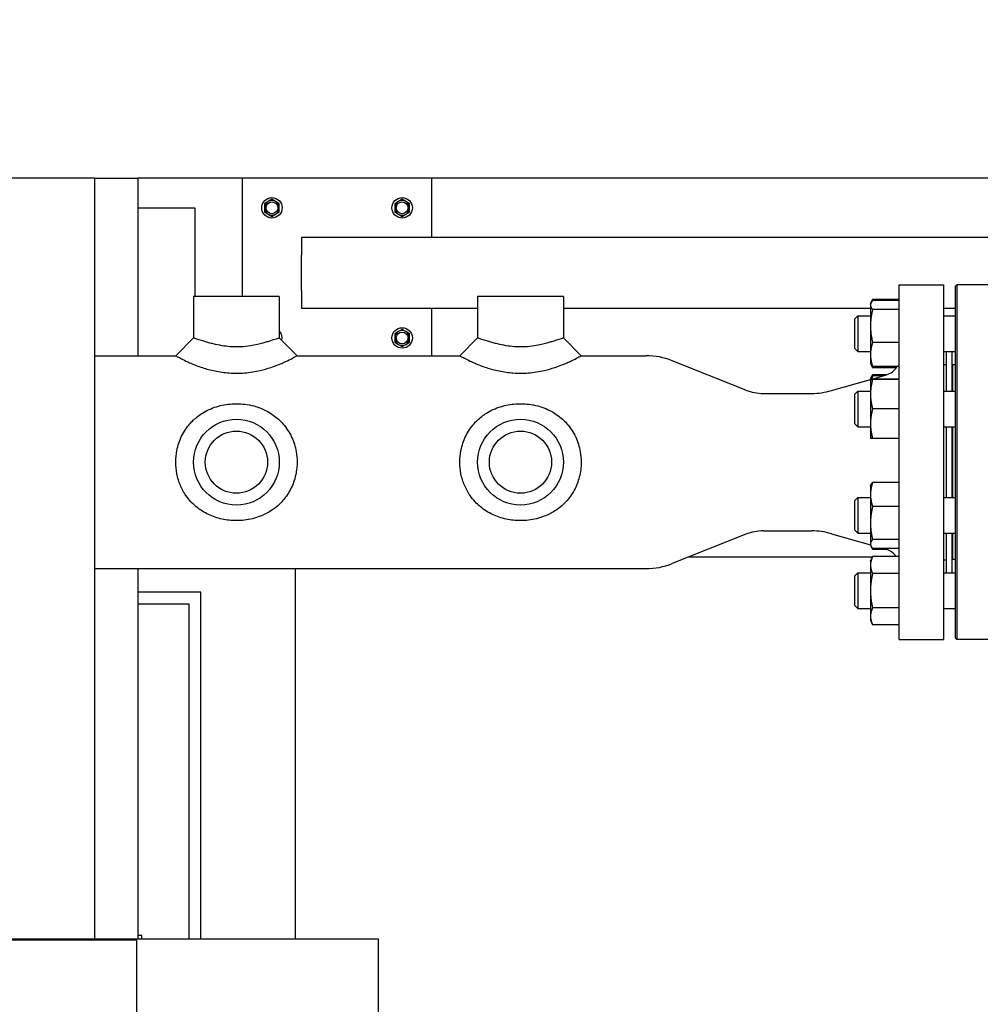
# Model space of a CAD drawing. Header units: inches. Extents: x 24 to 1128, y -69 to 748.
# Tile 607 of 656: x 552 to 572, y 675 to 696. Entities that reach past the tile are written whole.
import ezdxf

# ---------------------------------------------------------------- set-up
doc = ezdxf.new("R2010")
doc.units = ezdxf.units.IN
doc.header["$LTSCALE"] = 32
doc.header["$MEASUREMENT"] = 0
doc.layers.add('Dimension (ANSI)', color=7, linetype='Continuous', lineweight=25)
doc.layers.add('Visible (ANSI)', color=7, linetype='Continuous', lineweight=30)
doc.styles.add('Note Text (ANSI)', font='tahoma.ttf')
doc.dimstyles.new('SB Fraction-16 (ANSI)', dxfattribs={"dimscale": 32, "dimtxt": 0.125, "dimasz": 0.098425, "dimexe": 0.125, "dimexo": 0.0625, "dimgap": 0.031496, "dimtad": 0, "dimtih": 1, "dimtoh": 1, "dimdec": 4, "dimrnd": 1e-08, "dimzin": 0, "dimdsep": 46, "dimlunit": 5, "dimtxsty": 'Note Text (ANSI)', "dimcen": 0.09, "dimdle": 0.393701, "dimclrd": 256, "dimclre": 256, "dimclrt": 256, "dimadec": 0, "dimazin": 3, "dimtfac": 0.96, "dimtofl": 0, "dimtmove": 0, "dimatfit": 3, "dimfxl": 1, "dimfrac": 2, "dimtolj": 1, "dimtzin": 12, "dimlwd": -1, "dimlwe": -1, "dimarcsym": 0})

# ---------------------------------------------------------------- blocks, each defined once
blk = doc.blocks.new('*D17')
at = {"layer": 'Defpoints', "color": 0, "transparency": 16777216}
for p in [(741.281, 712.826), (480.281, 692.669), (741.281, 692.669)]:
    blk.add_point(p, dxfattribs=at)
at = {"layer": 'Dimension (ANSI)', "transparency": 16777216}
for p, q in [((480.281, 694.669), (480.281, 716.826)), ((741.281, 694.669), (741.281, 716.826)), ((483.43, 712.826), (605.637, 712.826)), ((738.131, 712.826), (615.924, 712.826))]:
    blk.add_line(p, q, dxfattribs=at)
for points in [[(483.43, 713.351), (483.43, 712.301), (480.281, 712.826)], [(738.131, 713.351), (738.131, 712.301), (741.281, 712.826)]]:
    blk.add_solid(points, dxfattribs=at)
at = {"layer": 'Dimension (ANSI)', "transparency": 16777216, "insert": (606.645, 714.909), "char_height": 4, "attachment_point": 1, "style": 'Note Text (ANSI)'}
blk.add_mtext('\\A1;261', dxfattribs=at)

msp = doc.modelspace()

# ---------------------------------------------------------------- linework, layer by layer
at = {"layer": 'Visible (ANSI)'}
for p, q in [((553.15563, 692.66853), (493.15563, 692.66853)), ((553.15563, 692.66853), (553.15563, 676.58853)), ((553.15563, 692.66853), (554.07563, 692.66853)), ((556.28063, 692.66853), (554.07563, 692.66853)), ((554.07563, 692.66853), (554.07563, 688.91853)), ((560.28063, 692.66853), (556.28063, 692.66853)), ((556.28063, 692.66853), (556.28063, 690.16853)), ((592.87438, 692.66853), (560.28063, 692.66853)), ((560.28063, 691.41853), (560.28063, 692.66853)), ((556.82763, 692.17863), (556.74963, 692.1336)), ((556.74963, 692.1336), (556.74963, 692.04353)), ((556.90563, 692.22366), (556.82763, 692.17863)), ((556.98363, 692.17863), (556.90563, 692.22366)), ((557.06163, 692.1336), (556.98363, 692.17863)), ((557.06163, 692.04353), (557.06163, 692.1336)), ((559.57763, 692.17863), (559.49963, 692.1336)), ((559.49963, 692.1336), (559.49963, 692.04353)), ((559.65563, 692.22366), (559.57763, 692.17863)), ((559.73363, 692.17863), (559.65563, 692.22366)), ((559.81163, 692.1336), (559.73363, 692.17863)), ((559.81163, 692.04353), (559.81163, 692.1336)), ((554.07563, 692.04353), (555.28063, 692.04353)), ((555.28063, 692.04353), (555.28063, 690.16853)), ((556.74963, 692.04353), (556.74963, 691.95346)), ((556.74963, 691.95346), (556.82763, 691.90843)), ((556.82763, 691.90843), (556.90563, 691.8634)), ((556.90563, 691.8634), (556.98363, 691.90843)), ((556.98363, 691.90843), (557.06163, 691.95346)), ((557.06163, 691.95346), (557.06163, 692.04353)), ((559.49963, 692.04353), (559.49963, 691.95346)), ((559.49963, 691.95346), (559.57763, 691.90843)), ((559.57763, 691.90843), (559.65563, 691.8634)), ((559.65563, 691.8634), (559.73363, 691.90843)), ((559.73363, 691.90843), (559.81163, 691.95346)), ((559.81163, 691.95346), (559.81163, 692.04353)), ((631.90095, 691.41853), (557.53063, 691.41853)), ((557.53063, 691.41853), (557.53063, 691.04353)), ((557.53063, 690.29353), (557.53063, 691.04353)), ((570.15563, 682.91853), (570.15563, 690.41853)), ((570.15563, 690.41853), (571.09313, 690.41853)), ((571.09313, 682.91853), (571.09313, 690.41853)), ((571.34313, 690.38728), (571.37438, 690.41853)), ((571.34313, 682.94978), (571.34313, 690.38728)), ((571.37438, 690.41853), (571.37438, 682.91853)), ((572.28063, 690.41853), (571.37438, 690.41853)), ((557.53063, 690.29353), (557.53063, 689.91853)), ((557.06188, 690.16853), (555.24938, 690.16853)), ((555.24938, 690.16853), (555.24938, 689.29353)), ((557.06188, 690.16853), (557.06188, 689.29353)), ((563.06188, 690.16853), (561.24938, 690.16853)), ((561.24938, 690.16853), (561.24938, 689.29353)), ((563.06188, 690.16853), (563.06188, 689.29353)), ((569.54713, 690.00974), (569.55749, 690.03194)), ((569.54713, 690.00974), (569.54713, 689.9883)), ((569.54713, 689.9883), (569.54713, 689.54597)), ((569.55749, 690.03194), (569.59205, 690.10606)), ((570.15563, 690.10642), (569.59222, 690.10642)), ((570.15563, 690.082), (569.59222, 690.082)), ((561.24938, 689.91853), (557.53063, 689.91853)), ((560.28063, 688.91853), (560.28063, 689.91853)), ((569.54713, 689.91853), (563.06188, 689.91853)), ((569.21813, 689.69724), (569.28063, 689.75974)), ((569.28063, 689.75974), (569.28063, 689.00974)), ((569.28063, 689.75974), (569.54713, 689.75974)), ((570.15563, 689.8946), (569.59222, 689.8946)), ((571.34313, 689.91853), (571.09313, 689.91853)), ((571.09313, 689.75974), (571.34313, 689.75974)), ((569.21813, 689.07224), (569.21813, 689.69724)), ((559.57763, 689.42863), (559.49963, 689.3836)), ((559.49963, 689.3836), (559.49963, 689.29353)), ((559.65563, 689.47366), (559.57763, 689.42863)), ((559.73363, 689.42863), (559.65563, 689.47366)), ((559.81163, 689.3836), (559.73363, 689.42863)), ((559.81163, 689.29353), (559.81163, 689.3836)), ((569.54713, 689.54597), (569.54713, 688.9424)), ((554.87438, 688.91853), (555.24938, 689.29353)), ((557.06188, 689.29353), (557.43688, 688.91853)), ((559.49963, 689.29353), (559.49963, 689.20346)), ((559.49963, 689.20346), (559.57763, 689.15843)), ((559.57763, 689.15843), (559.65563, 689.1134)), ((559.65563, 689.1134), (559.73363, 689.15843)), ((559.73363, 689.15843), (559.81163, 689.20346)), ((559.81163, 689.20346), (559.81163, 689.29353)), ((560.87438, 688.91853), (561.24938, 689.29353)), ((563.06188, 689.29353), (563.43688, 688.91853)), ((570.15563, 689.19734), (569.59222, 689.19734)), ((569.21813, 689.07224), (569.28063, 689.00974)), ((569.28063, 689.00974), (569.54713, 689.00974)), ((569.54713, 688.9424), (569.54713, 688.75974)), ((571.09313, 689.00974), (571.34313, 689.00974)), ((571.15563, 688.16862), (571.15563, 689.00974)), ((571.27563, 688.16862), (571.27563, 689.00974)), ((553.15563, 688.91853), (554.87438, 688.91853)), ((557.43688, 688.91853), (560.87438, 688.91853)), ((563.43688, 688.91853), (564.80527, 688.91853)), ((566.91486, 688.19257), (565.36055, 688.81196)), ((569.54713, 688.75974), (569.55749, 688.73754)), ((569.55749, 688.73754), (569.59205, 688.66341)), ((571.09313, 688.73103), (571.15563, 688.73103)), ((571.28063, 688.72853), (571.28063, 688.16862)), ((571.34313, 688.72853), (571.28063, 688.72853)), ((569.55464, 688.41874), (569.884, 688.51319)), ((570.15563, 688.68747), (569.59222, 688.68747)), ((570.0909, 688.66305), (569.59222, 688.66305)), ((569.88117, 688.51237), (569.59222, 688.51237)), ((571.27563, 688.60853), (571.28063, 688.60853)), ((568.72078, 688.17964), (569.54713, 688.41659)), ((569.54713, 688.41862), (569.55734, 688.44051)), ((569.54713, 688.41862), (569.54713, 688.10564)), ((569.55734, 688.44051), (569.57683, 688.4823)), ((569.80506, 688.49055), (569.59222, 688.49055)), ((570.15563, 688.41894), (569.59222, 688.41894)), ((570.15563, 688.4183), (569.59222, 688.4183)), ((567.28504, 688.12153), (568.30732, 688.12153)), ((569.21813, 688.10612), (569.28063, 688.16862)), ((569.21813, 687.48112), (569.21813, 688.10612)), ((569.28063, 688.16862), (569.28063, 687.41862)), ((569.28063, 688.16862), (569.54713, 688.16862)), ((569.54713, 688.10564), (569.54713, 687.48064)), ((571.09313, 688.16862), (571.34313, 688.16862)), ((570.15563, 687.79298), (569.59222, 687.79298)), ((569.21813, 687.48112), (569.28063, 687.41862)), ((569.54713, 687.48064), (569.54713, 687.16862)), ((569.28063, 687.41862), (569.54713, 687.41862)), ((571.09313, 687.41862), (571.34313, 687.41862)), ((571.15563, 685.91844), (571.15563, 687.41862)), ((571.27563, 685.91844), (571.27563, 687.41862)), ((571.28063, 687.41862), (571.28063, 685.91844)), ((570.15563, 687.1683), (569.59222, 687.1683)), ((570.15563, 686.24037), (569.59222, 686.24037)), ((569.54713, 686.16844), (569.55734, 686.19034)), ((569.54713, 686.16844), (569.54713, 685.98499)), ((569.21813, 685.85594), (569.28063, 685.91844)), ((569.21813, 685.23094), (569.21813, 685.85594)), ((569.28063, 685.91844), (569.28063, 685.16844)), ((569.28063, 685.91844), (569.54713, 685.91844)), ((569.54713, 685.98499), (569.54713, 685.38115)), ((571.09313, 685.91844), (571.34313, 685.91844)), ((570.15563, 685.72961), (569.59222, 685.72961)), ((567.28504, 685.21553), (568.30732, 685.21553)), ((569.21813, 685.23094), (569.28063, 685.16844)), ((569.54713, 685.38115), (569.54713, 684.93959)), ((566.91486, 685.14449), (565.36055, 684.5251)), ((568.72078, 685.15742), (569.54713, 684.92047)), ((569.28063, 685.16844), (569.54713, 685.16844)), ((570.15563, 685.03268), (569.59222, 685.03268)), ((571.09313, 685.16844), (571.34313, 685.16844)), ((571.15563, 684.32732), (571.15563, 685.16844)), ((571.27563, 684.32732), (571.27563, 685.16844)), ((571.28063, 685.16844), (571.28063, 684.60853)), ((569.54713, 684.93959), (569.54713, 684.91844)), ((569.54713, 684.91844), (569.55734, 684.89655)), ((569.55734, 684.89655), (569.57683, 684.85476)), ((570.15563, 684.84651), (569.59222, 684.84651)), ((569.88117, 684.82469), (569.59222, 684.82469)), ((569.80506, 684.84651), (569.884, 684.82387)), ((565.72049, 684.66853), (569.58966, 684.66853)), ((569.54713, 684.57732), (569.59205, 684.67365)), ((569.54713, 684.57732), (569.54713, 684.49331)), ((570.15563, 684.67401), (569.59222, 684.67401)), ((571.09313, 684.60603), (571.15563, 684.60603)), ((571.27563, 684.72853), (571.28063, 684.72853)), ((571.27563, 684.66853), (571.28063, 684.66853)), ((571.34313, 684.60853), (571.28063, 684.60853)), ((553.15563, 684.41853), (564.80527, 684.41853)), ((554.07563, 684.41853), (554.07563, 676.58853)), ((557.40563, 676.58853), (557.40563, 684.41853)), ((569.54713, 684.49331), (569.54713, 683.95177)), ((569.21813, 684.26482), (569.28063, 684.32732)), ((569.21813, 683.63982), (569.21813, 684.26482)), ((569.28063, 684.32732), (569.28063, 683.57732)), ((569.28063, 684.32732), (569.54713, 684.32732)), ((570.15563, 684.31262), (569.59222, 684.31262)), ((571.09313, 684.32732), (571.34313, 684.32732)), ((569.54713, 683.95177), (569.54713, 683.41078)), ((555.40563, 683.91853), (554.07563, 683.91853)), ((555.40563, 676.58853), (555.40563, 683.91853)), ((555.15563, 683.66853), (554.07563, 683.66853)), ((555.15563, 676.58853), (555.15563, 683.66853)), ((569.21813, 683.63982), (569.28063, 683.57732)), ((569.28063, 683.57732), (569.54713, 683.57732)), ((570.15563, 683.59093), (569.59222, 683.59093)), ((571.09313, 683.57732), (571.34313, 683.57732)), ((569.54713, 683.41078), (569.54713, 683.32732)), ((569.54713, 683.32732), (569.59205, 683.231)), ((570.15563, 683.23064), (569.59222, 683.23064)), ((570.15563, 682.91853), (571.09313, 682.91853)), ((571.34313, 682.94978), (571.37438, 682.91853)), ((572.28063, 682.91853), (571.37438, 682.91853)), ((554.15563, 676.66853), (554.07563, 676.66853)), ((554.15563, 676.58853), (554.15563, 676.66853)), ((559.15563, 676.58853), (487.15563, 676.58853)), ((554.05563, 676.56853), (492.25563, 676.56853)), ((554.05563, 552.01853), (554.05563, 676.56853)), ((559.15563, 674.66853), (559.15563, 676.58853))]:
    msp.add_line(p, q, dxfattribs=at)
for centre, radius in [((556.90563, 692.04353), 0.216), ((559.65563, 692.04353), 0.216), ((556.90563, 692.04353), 0.1248), ((559.65563, 692.04353), 0.1248), ((559.65563, 689.29353), 0.216), ((559.65563, 689.29353), 0.1248), ((556.15563, 686.66853), 0.90625), ((562.15563, 686.66853), 0.90625), ((556.15563, 686.66853), 0.6575), ((562.15563, 686.66853), 0.6575)]:
    msp.add_circle(centre, radius, dxfattribs=at)
for centre, radius, start, end in [((556.90563, 692.04353), 0.156, 120, 180), ((556.90563, 692.04353), 0.156, 60, 120), ((556.90563, 692.04353), 0.156, 0, 60), ((559.65563, 692.04353), 0.156, 120, 180), ((559.65563, 692.04353), 0.156, 60, 120), ((559.65563, 692.04353), 0.156, 0, 60), ((556.90563, 692.04353), 0.156, 180, 240), ((556.90563, 692.04353), 0.156, 240, 300), ((556.90563, 692.04353), 0.156, 300, 0), ((559.65563, 692.04353), 0.156, 180, 240), ((559.65563, 692.04353), 0.156, 240, 300), ((559.65563, 692.04353), 0.156, 300, 0), ((556.90563, 689.29353), 0.216, 345.764239, 43.665781), ((559.65563, 689.29353), 0.156, 120, 180), ((559.65563, 689.29353), 0.156, 60, 120), ((559.65563, 689.29353), 0.156, 0, 60), ((559.65563, 689.29353), 0.156, 180, 240), ((559.65563, 689.29353), 0.156, 240, 300), ((559.65563, 689.29353), 0.156, 300, 0), ((564.80527, 687.41853), 1.5, 68.272718, 90), ((569.78063, 688.87366), 0.375, 286, 330.231967), ((567.28504, 689.12153), 1, 248.272718, 270), ((568.30732, 689.62153), 1.5, 270, 286), ((567.28504, 684.21553), 1, 90, 111.727282), ((568.30732, 683.71553), 1.5, 74, 90), ((569.78063, 684.4634), 0.375, 34.16838, 74), ((564.80527, 685.91853), 1.5, 270, 291.727282)]:
    msp.add_arc(centre, radius, start, end, dxfattribs=at)
for points, weights in [([(569.59222, 690.082), (569.54713, 690.03178), (569.54713, 689.9883)], [1, 1.0379548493, 1]), ([(569.54713, 689.9883), (569.54713, 689.94481), (569.59222, 689.8946)], [1, 1.0379548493, 1]), ([(569.59222, 690.10642), (569.58003, 690.08024), (569.57126, 690.05569)], [1, 1.00998587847, 1.01471720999]), ([(569.59205, 690.10606), (569.59213, 690.10624), (569.59222, 690.10642)], [1.00013849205, 1.00006937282, 1]), ([(569.59222, 689.8946), (569.54713, 689.70777), (569.54713, 689.54597)], [1, 1.0379548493, 1]), ([(569.54713, 689.54597), (569.54713, 689.38417), (569.59222, 689.19734)], [1, 1.0379548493, 1]), ([(569.59222, 689.19734), (569.54713, 689.06072), (569.54713, 688.9424)], [1, 1.0379548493, 1]), ([(569.54713, 688.9424), (569.54713, 688.82409), (569.59222, 688.68747)], [1, 1.0379548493, 1]), ([(569.59222, 688.68747), (569.56852, 688.71387), (569.55749, 688.73754)], [1, 1.01959616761, 1.01895725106]), ([(569.57115, 688.71395), (569.57995, 688.68932), (569.59222, 688.66305)], [1.01477953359, 1.01005189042, 1]), ([(569.57683, 688.4823), (569.58368, 688.49698), (569.59222, 688.51237)], [1.01139008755, 1.00697791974, 1]), ([(569.59222, 688.51237), (569.58404, 688.49217), (569.57741, 688.47285)], [1, 1.00667899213, 1.01100735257]), ([(569.59222, 688.41894), (569.54713, 688.41877), (569.54713, 688.41862)], [1, 1.0379548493, 1]), ([(569.54713, 688.41862), (569.54713, 688.41847), (569.59222, 688.4183)], [1, 1.0379548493, 1]), ([(569.59222, 688.4183), (569.54713, 688.25075), (569.54713, 688.10564)], [1, 1.0379548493, 1]), ([(569.55734, 688.44051), (569.56837, 688.46417), (569.59222, 688.49055)], [1.01894813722, 1.01972294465, 1]), ([(569.59222, 688.49055), (569.58091, 688.45621), (569.57255, 688.42388)], [1, 1.00926034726, 1.01400195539]), ([(569.54713, 688.10564), (569.54713, 687.96054), (569.59222, 687.79298)], [1, 1.0379548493, 1]), ([(569.59222, 687.79298), (569.54713, 687.6256), (569.54713, 687.48064)], [1, 1.0379548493, 1]), ([(569.54713, 687.48064), (569.54713, 687.33568), (569.59222, 687.1683)], [1, 1.0379548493, 1]), ([(569.59222, 687.1683), (569.5472, 687.16847), (569.54713, 687.16862)], [1, 1.03789475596, 1.00011999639]), ([(569.59222, 686.24037), (569.54713, 686.10352), (569.54713, 685.98499)], [1, 1.0379548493, 1]), ([(569.55734, 686.19034), (569.56837, 686.21399), (569.59222, 686.24037)], [1.01894813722, 1.01972294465, 1]), ([(569.54713, 685.98499), (569.54713, 685.86647), (569.59222, 685.72961)], [1, 1.0379548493, 1]), ([(569.59222, 685.72961), (569.54713, 685.54287), (569.54713, 685.38115)], [1, 1.0379548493, 1]), ([(569.54713, 685.38115), (569.54713, 685.21942), (569.59222, 685.03268)], [1, 1.0379548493, 1]), ([(569.59222, 685.03268), (569.54713, 684.9828), (569.54713, 684.93959)], [1, 1.0379548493, 1]), ([(569.54713, 684.93959), (569.54713, 684.89639), (569.59222, 684.84651)], [1, 1.0379548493, 1]), ([(569.56562, 684.88126), (569.57587, 684.85414), (569.59222, 684.82469)], [1.01736065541, 1.01343828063, 1]), ([(569.59222, 684.67401), (569.54713, 684.57718), (569.54713, 684.49331)], [1, 1.0379548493, 1]), ([(569.59205, 684.67365), (569.59213, 684.67383), (569.59222, 684.67401)], [1.00013849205, 1.00006937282, 1]), ([(569.54713, 684.49331), (569.54713, 684.40945), (569.59222, 684.31262)], [1, 1.0379548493, 1]), ([(569.59222, 684.31262), (569.54713, 684.11924), (569.54713, 683.95177)], [1, 1.0379548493, 1]), ([(569.54713, 683.95177), (569.54713, 683.78431), (569.59222, 683.59093)], [1, 1.0379548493, 1]), ([(569.59222, 683.59093), (569.54713, 683.49439), (569.54713, 683.41078)], [1, 1.0379548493, 1]), ([(569.54713, 683.41078), (569.54713, 683.32718), (569.59222, 683.23064)], [1, 1.0379548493, 1])]:
    msp.add_rational_spline(points, weights, degree=2, dxfattribs=at)
for points, knots in [([(557.06188, 689.29353), (557.06188, 689.29353), (557.06005, 689.2929), (557.0469, 689.28837), (557.02516, 689.28087), (556.96257, 689.25995), (556.92305, 689.24698), (556.85263, 689.22508), (556.8253, 689.2168), (556.76896, 689.2004), (556.74045, 689.19241), (556.67544, 689.17513), (556.63837, 689.16587), (556.55153, 689.14613), (556.50117, 689.13607), (556.38388, 689.11696), (556.31691, 689.10938), (556.21933, 689.10384), (556.18716, 689.10295), (556.12744, 689.10295), (556.09874, 689.10366), (556.01179, 689.10807), (555.9523, 689.11408), (555.83316, 689.13163), (555.77346, 689.14312), (555.6832, 689.16347), (555.65127, 689.17129), (555.59001, 689.18718), (555.56106, 689.19513), (555.50262, 689.21185), (555.47349, 689.22056), (555.40671, 689.24113), (555.37089, 689.25271), (555.31162, 689.27227), (555.28818, 689.28023), (555.25704, 689.29087), (555.24938, 689.29353), (555.24938, 689.29353)], [3.51206982, 3.51206982, 3.51206982, 3.51206982, 3.72862879, 3.72862879, 4.26949959, 4.26949959, 4.77929071, 4.77929071, 5.07134153, 5.07134153, 5.36339235, 5.36339235, 5.70642662, 5.70642662, 6.1456643, 6.1456643, 6.73038552, 6.73038552, 7.02413965, 7.02413965, 7.28680588, 7.28680588, 7.80934495, 7.80934495, 8.3272658, 8.3272658, 8.62064719, 8.62064719, 8.91402858, 8.91402858, 9.21987013, 9.21987013, 9.65864991, 9.65864991, 10.09742969, 10.09742969, 10.53620947, 10.53620947, 10.53620947, 10.53620947]), ([(563.06188, 689.29353), (563.06188, 689.29353), (563.06005, 689.2929), (563.0469, 689.28837), (563.02516, 689.28087), (562.96257, 689.25995), (562.92305, 689.24698), (562.85263, 689.22508), (562.8253, 689.2168), (562.76896, 689.2004), (562.74045, 689.19241), (562.67544, 689.17513), (562.63837, 689.16587), (562.55153, 689.14613), (562.50117, 689.13607), (562.38388, 689.11696), (562.31691, 689.10938), (562.21933, 689.10384), (562.18716, 689.10295), (562.12744, 689.10295), (562.09874, 689.10366), (562.01179, 689.10807), (561.9523, 689.11408), (561.83316, 689.13163), (561.77346, 689.14312), (561.6832, 689.16347), (561.65127, 689.17129), (561.59001, 689.18718), (561.56106, 689.19513), (561.50262, 689.21185), (561.47349, 689.22056), (561.40671, 689.24113), (561.37089, 689.25271), (561.31162, 689.27227), (561.28818, 689.28023), (561.25704, 689.29087), (561.24938, 689.29353), (561.24938, 689.29353)], [3.51206982, 3.51206982, 3.51206982, 3.51206982, 3.72862879, 3.72862879, 4.26949959, 4.26949959, 4.77929071, 4.77929071, 5.07134153, 5.07134153, 5.36339235, 5.36339235, 5.70642662, 5.70642662, 6.1456643, 6.1456643, 6.73038552, 6.73038552, 7.02413965, 7.02413965, 7.28680588, 7.28680588, 7.80934495, 7.80934495, 8.3272658, 8.3272658, 8.62064719, 8.62064719, 8.91402858, 8.91402858, 9.21987013, 9.21987013, 9.65864991, 9.65864991, 10.09742969, 10.09742969, 10.53620947, 10.53620947, 10.53620947, 10.53620947]), ([(554.87438, 688.91853), (554.87438, 688.91853), (554.88228, 688.91399), (554.91505, 688.89566), (554.93991, 688.8819), (555.00485, 688.84762), (555.04499, 688.82711), (555.12312, 688.78985), (555.15806, 688.77385), (555.23051, 688.74256), (555.26741, 688.72741), (555.34825, 688.69649), (555.39174, 688.68093), (555.51947, 688.63943), (555.60948, 688.61471), (555.80085, 688.57544), (555.90237, 688.56112), (556.05473, 688.55056), (556.10563, 688.54883), (556.21155, 688.54883), (556.26859, 688.551), (556.43907, 688.56422), (556.55217, 688.58217), (556.73656, 688.62425), (556.81146, 688.64562), (556.9339, 688.68578), (556.98387, 688.70409), (557.06842, 688.7374), (557.1043, 688.7525), (557.17326, 688.78296), (557.20572, 688.79808), (557.28742, 688.83758), (557.33101, 688.86039), (557.39867, 688.89682), (557.42128, 688.90968), (557.43498, 688.91745), (557.43688, 688.91853), (557.43688, 688.91853)], [-10.53620947, -10.53620947, -10.53620947, -10.53620947, -10.09742969, -10.09742969, -9.65864991, -9.65864991, -9.21987013, -9.21987013, -8.91402858, -8.91402858, -8.62064719, -8.62064719, -8.3272658, -8.3272658, -7.80934495, -7.80934495, -7.28680588, -7.28680588, -7.02413965, -7.02413965, -6.73038552, -6.73038552, -6.1456643, -6.1456643, -5.70642662, -5.70642662, -5.36339235, -5.36339235, -5.07134153, -5.07134153, -4.77929071, -4.77929071, -4.26949959, -4.26949959, -3.72862879, -3.72862879, -3.51206982, -3.51206982, -3.51206982, -3.51206982]), ([(560.87438, 688.91853), (560.87438, 688.91853), (560.88228, 688.91399), (560.91505, 688.89566), (560.93991, 688.8819), (561.00485, 688.84762), (561.04499, 688.82711), (561.12312, 688.78985), (561.15806, 688.77385), (561.23051, 688.74256), (561.26741, 688.72741), (561.34825, 688.69649), (561.39174, 688.68093), (561.51947, 688.63943), (561.60948, 688.61471), (561.80085, 688.57544), (561.90237, 688.56112), (562.05473, 688.55056), (562.10563, 688.54883), (562.21155, 688.54883), (562.26859, 688.551), (562.43907, 688.56422), (562.55217, 688.58217), (562.73656, 688.62425), (562.81146, 688.64562), (562.9339, 688.68578), (562.98387, 688.70409), (563.06842, 688.7374), (563.1043, 688.7525), (563.17326, 688.78296), (563.20572, 688.79808), (563.28742, 688.83758), (563.33101, 688.86039), (563.39867, 688.89682), (563.42128, 688.90968), (563.43498, 688.91745), (563.43688, 688.91853), (563.43688, 688.91853)], [-10.53620947, -10.53620947, -10.53620947, -10.53620947, -10.09742969, -10.09742969, -9.65864991, -9.65864991, -9.21987013, -9.21987013, -8.91402858, -8.91402858, -8.62064719, -8.62064719, -8.3272658, -8.3272658, -7.80934495, -7.80934495, -7.28680588, -7.28680588, -7.02413965, -7.02413965, -6.73038552, -6.73038552, -6.1456643, -6.1456643, -5.70642662, -5.70642662, -5.36339235, -5.36339235, -5.07134153, -5.07134153, -4.77929071, -4.77929071, -4.26949959, -4.26949959, -3.72862879, -3.72862879, -3.51206982, -3.51206982, -3.51206982, -3.51206982]), ([(556.15563, 687.90424), (556.12368, 687.90424), (556.09136, 687.90317), (555.9504, 687.89366), (555.8404, 687.87355), (555.62981, 687.80766), (555.52943, 687.76151), (555.36736, 687.66027), (555.3019, 687.60886), (555.22019, 687.53049), (555.19669, 687.50597), (555.10611, 687.40269), (555.0461, 687.31327), (554.95317, 687.1217), (554.91923, 687.02017), (554.88228, 686.83384), (554.87438, 686.74994), (554.87438, 686.58712), (554.88228, 686.50322), (554.91505, 686.33794), (554.93991, 686.25659), (555.00485, 686.1026), (555.04499, 686.02983), (555.12312, 685.91693), (555.15806, 685.87356), (555.23051, 685.79526), (555.26741, 685.7603), (555.34825, 685.69322), (555.39174, 685.66166), (555.51947, 685.58162), (555.60948, 685.53878), (555.80085, 685.47369), (555.90237, 685.45166), (556.05473, 685.43544), (556.10563, 685.43282), (556.21155, 685.43282), (556.26859, 685.43611), (556.43907, 685.45646), (556.55217, 685.48417), (556.73656, 685.55546), (556.81146, 685.59334), (556.9339, 685.67119), (556.98387, 685.70888), (557.06842, 685.78328), (557.1043, 685.81921), (557.17326, 685.89817), (557.20572, 685.94069), (557.28742, 686.06474), (557.33101, 686.1518), (557.39867, 686.34129), (557.42128, 686.44436), (557.43498, 686.58756), (557.43688, 686.62835), (557.43688, 686.74083), (557.43068, 686.8151), (557.39912, 686.99524), (557.36636, 687.10018), (557.27261, 687.30195), (557.20957, 687.39757), (557.11484, 687.5057), (557.09121, 687.53036), (557.00183, 687.61608), (556.92661, 687.67362), (556.74519, 687.78022), (556.63577, 687.82593), (556.4013, 687.88865), (556.27595, 687.90424), (556.15563, 687.90424)], [-14.0482793, -14.0482793, -14.0482793, -14.0482793, -13.88041818, -13.88041818, -13.31955091, -13.31955091, -12.74821712, -12.74821712, -12.2913286, -12.2913286, -12.09985794, -12.09985794, -11.52555668, -11.52555668, -10.97498925, -10.97498925, -10.53620947, -10.53620947, -10.09742969, -10.09742969, -9.65864991, -9.65864991, -9.21987013, -9.21987013, -8.91402858, -8.91402858, -8.62064719, -8.62064719, -8.3272658, -8.3272658, -7.80934495, -7.80934495, -7.28680588, -7.28680588, -7.02413965, -7.02413965, -6.73038552, -6.73038552, -6.1456643, -6.1456643, -5.70642662, -5.70642662, -5.36339235, -5.36339235, -5.07134153, -5.07134153, -4.77929071, -4.77929071, -4.26949959, -4.26949959, -3.72862879, -3.72862879, -3.51206982, -3.51206982, -3.1223982, -3.1223982, -2.55823604, -2.55823604, -1.94948186, -1.94948186, -1.7569507, -1.7569507, -1.24025512, -1.24025512, -0.63207034, -0.63207034, 0, 0, 0, 0]), ([(562.15563, 687.90424), (562.12368, 687.90424), (562.09136, 687.90317), (561.9504, 687.89366), (561.8404, 687.87355), (561.62981, 687.80766), (561.52943, 687.76151), (561.36736, 687.66027), (561.3019, 687.60886), (561.22019, 687.53049), (561.19669, 687.50597), (561.10611, 687.40269), (561.0461, 687.31327), (560.95317, 687.1217), (560.91923, 687.02017), (560.88228, 686.83384), (560.87438, 686.74994), (560.87438, 686.58712), (560.88228, 686.50322), (560.91505, 686.33794), (560.93991, 686.25659), (561.00485, 686.1026), (561.04499, 686.02983), (561.12312, 685.91693), (561.15806, 685.87356), (561.23051, 685.79526), (561.26741, 685.7603), (561.34825, 685.69322), (561.39174, 685.66166), (561.51947, 685.58162), (561.60948, 685.53878), (561.80085, 685.47369), (561.90237, 685.45166), (562.05473, 685.43544), (562.10563, 685.43282), (562.21155, 685.43282), (562.26859, 685.43611), (562.43907, 685.45646), (562.55217, 685.48417), (562.73656, 685.55546), (562.81146, 685.59334), (562.9339, 685.67119), (562.98387, 685.70888), (563.06842, 685.78328), (563.1043, 685.81921), (563.17326, 685.89817), (563.20572, 685.94069), (563.28742, 686.06474), (563.33101, 686.1518), (563.39867, 686.34129), (563.42128, 686.44436), (563.43498, 686.58756), (563.43688, 686.62835), (563.43688, 686.74083), (563.43068, 686.8151), (563.39912, 686.99524), (563.36636, 687.10018), (563.27261, 687.30195), (563.20957, 687.39757), (563.11484, 687.5057), (563.09121, 687.53036), (563.00183, 687.61608), (562.92661, 687.67362), (562.74519, 687.78022), (562.63577, 687.82593), (562.4013, 687.88865), (562.27595, 687.90424), (562.15563, 687.90424)], [-14.0482793, -14.0482793, -14.0482793, -14.0482793, -13.88041818, -13.88041818, -13.31955091, -13.31955091, -12.74821712, -12.74821712, -12.2913286, -12.2913286, -12.09985794, -12.09985794, -11.52555668, -11.52555668, -10.97498925, -10.97498925, -10.53620947, -10.53620947, -10.09742969, -10.09742969, -9.65864991, -9.65864991, -9.21987013, -9.21987013, -8.91402858, -8.91402858, -8.62064719, -8.62064719, -8.3272658, -8.3272658, -7.80934495, -7.80934495, -7.28680588, -7.28680588, -7.02413965, -7.02413965, -6.73038551, -6.73038551, -6.1456643, -6.1456643, -5.70642662, -5.70642662, -5.36339235, -5.36339235, -5.07134153, -5.07134153, -4.77929071, -4.77929071, -4.26949959, -4.26949959, -3.72862879, -3.72862879, -3.51206982, -3.51206982, -3.1223982, -3.1223982, -2.55823604, -2.55823604, -1.94948186, -1.94948186, -1.7569507, -1.7569507, -1.24025512, -1.24025512, -0.63207034, -0.63207034, 0, 0, 0, 0])]:
    msp.add_open_spline(points, degree=3, knots=knots, dxfattribs=at)

# ---------------------------------------------------------------- dimensions: what is measured, and where the dimension line sits
at = {"layer": 'Dimension (ANSI)'}
dim = msp.add_linear_dim(base=(741.28063, 712.82601), p1=(480.28063, 692.66853), p2=(741.28063, 692.66853), dimstyle='SB Fraction-16 (ANSI)', override={"dimgap": 0.031496, "dimtih": 0, "dimtoh": 0, "dimdec": 4, "dimtol": 0, "dimlim": 0, "dimtp": 0, "dimtm": 0, "dimtdec": 2, "dimatfit": 1}, dxfattribs=at)
dim.commit()
dim.dimension.update_dxf_attribs({"geometry": '*D17', "text_midpoint": (610.78063, 712.82601), "dimtype": 160})

doc.saveas('drawing.dxf')
